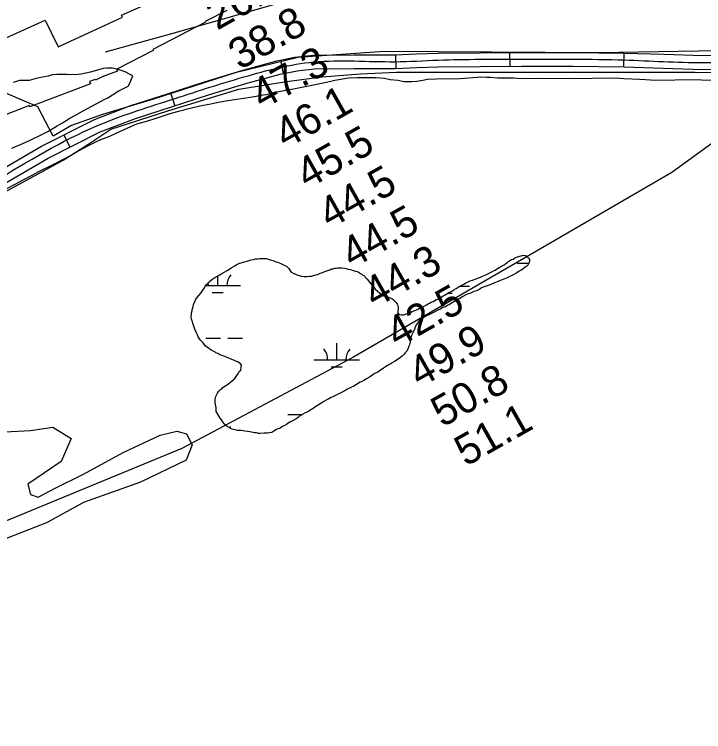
# Model space of a CAD drawing. Extents: x 3180038 to 3217926, y 922069 to 947485.
# Drawn here: x 3194433 to 3195944, y 931626 to 933197 of the extents above; entities that cross this region are included whole.
import ezdxf

# ---------------------------------------------------------------- set-up
doc = ezdxf.new("R2010")
doc.units = 0
for name, color, linetype in [('V-RIVR-RANG', 7, 'Continuous'), ('V-ROAD-CNTR', 7, 'Continuous'), ('V-RRAP-FSHR', 7, 'Continuous'), ('V-RRAP-RVMT', 7, 'Continuous'), ('V-SITE-VEGE', 7, 'Continuous'), ('V-TOPO-SHOR', 7, 'Continuous'), ('V-WETL-SWMP', 7, 'Continuous')]:
    doc.layers.add(name, color=color, linetype=linetype)

msp = doc.modelspace()

# ---------------------------------------------------------------- linework, layer by layer
at = {"layer": 'V-ROAD-CNTR'}
for p, q in [((3195518.8, 933113.7), (3195519, 933083.7)), ((3195268.4, 933108.7), (3195269.6, 933078.7)), ((3195769.1, 933112.4), (3195768.8, 933082.4)), ((3195016.9, 933097.3), (3195022.7, 933067.9)), ((3194775.7, 933025.6), (3194784.9, 932997)), ((3194541.5, 932933), (3194555, 932906.2))]:
    msp.add_line(p, q, dxfattribs=at)
for points in [[(3194381.3, 932843.6), (3194493.1, 932908.6), (3194609.4, 932967.2), (3194688.8, 932997.4), (3194768.9, 933023.4), (3194850.1, 933049.5), (3194932, 933074.6), (3195008.7, 933095.7), (3195048.4, 933103.5), (3195088.7, 933107.9), (3195178.4, 933108.8), (3195267.1, 933108.6), (3195314.4, 933110.5), (3195362.1, 933112.1), (3195454.1, 933113.3), (3195546, 933113.8), (3195658.1, 933113.5), (3195770.2, 933112.4), (3195856.7, 933109.7), (3195942.5, 933106.9), (3196023.3, 933109)], [(3194396.5, 932817.7), (3194507.5, 932882.2), (3194621.5, 932939.7), (3194698.8, 932969.1), (3194778.1, 932994.9), (3194859.1, 933020.9), (3194940.4, 933045.8), (3195015.6, 933066.4), (3195052.9, 933073.8), (3195090.5, 933077.9), (3195178.5, 933078.8), (3195267.7, 933078.6), (3195315.5, 933080.5), (3195362.8, 933082.1), (3195454.4, 933083.3), (3195546, 933083.8), (3195657.9, 933083.5), (3195769.6, 933082.4), (3195855.7, 933079.7), (3195942.4, 933076.8), (3196024.1, 933079)]]:
    msp.add_lwpolyline(points, dxfattribs=at)
msp.add_spline([(3190883.1, 931626), (3191324.7, 931711.5), (3191783.2, 931784.7), (3192184, 931861.5), (3192450.5, 931911.8), (3192534, 931939.4), (3192579.2, 931975), (3192650.8, 932051.8), (3192722.8, 932059.3), (3192919.2, 932122.2), (3193196.7, 932214.3), (3193390.7, 932283.3), (3193596.7, 932381.4), (3193810.3, 932493.3), (3193961.5, 932582.8), (3194195.7, 932716), (3194388.9, 932830.6), (3194615.4, 932953.5), (3194773.5, 933009.2), (3194936.2, 933060.2), (3195089.6, 933092.9), (3195267.4, 933093.6), (3195362.5, 933097.1), (3195546, 933098.8), (3195769.9, 933097.4), (3195942.4, 933091.9), (3196104.9, 933096.2), (3196211.3, 933092.6), (3196377, 933082), (3196525.9, 933080.9), (3196707.8, 933088), (3196883.4, 933088), (3197078.6, 933094.3), (3197228.2, 933084.5), (3197336.8, 933053.8), (3197413.5, 933012.4), (3197553.8, 932960.6), (3197689.8, 932913), (3197822.2, 932876.4), (3197956.7, 932845.7), (3198116.1, 932804.1)], degree=3, dxfattribs=at)
at = {"layer": 'V-RRAP-FSHR'}
msp.add_lwpolyline([(3200326.6, 932475.5), (3200244.2, 932495.1), (3200114.2, 932487.2), (3200060.3, 932474.3), (3199982.1, 932471.1), (3199853.2, 932538.6), (3199682.8, 932620.8), (3199453.4, 932693.6), (3199061.1, 932831.7), (3198736.2, 932943.7), (3198356.1, 933075), (3198142.7, 933144.4), (3197917.2, 933211.4), (3197619, 933274.9), (3197257.6, 933346.6), (3196968.7, 933375.8), (3196593.7, 933391.6), (3196294.3, 933395.5), (3195995.6, 933369.3), (3195684.8, 933332.9), (3195344.9, 933292.7), (3195013.6, 933221.7), (3194777.5, 933154.3), (3194632.5, 933114.6)], dxfattribs=at)
at = {"layer": 'V-RRAP-RVMT'}
for points in [[(3194084.8, 933368), (3194228.1, 933056.1), (3194370.8, 933122.6), (3194369.6, 933125.4), (3194501.2, 933184.8), (3194529.4, 933126), (3194670.2, 933191.1), (3194668.3, 933195.4), (3194793.6, 933251.9)], [(3194898.9, 933205.9), (3194851.8, 933181.6), (3194852.6, 933180.1), (3194736.8, 933120.3), (3194737.9, 933118.2), (3194658, 933076.9), (3194659.4, 933073.1), (3194626.1, 933060.5), (3194611.3, 933052.9), (3194610.6, 933054.5), (3194598.3, 933049.9), (3194600, 933045.3), (3194467.4, 932995), (3194466.4, 932997.6), (3194401.3, 932972.9)]]:
    msp.add_lwpolyline(points, dxfattribs=at)
at = {"layer": 'V-SITE-VEGE'}
for p, q in [((3195135.7, 933052.4), (3195117.6, 933047.8)), ((3195165.6, 933057.2), (3195135.7, 933052.4)), ((3195185.2, 933058.2), (3195165.6, 933057.2)), ((3195212.2, 933058.5), (3195185.2, 933058.2)), ((3195225.3, 933057.9), (3195212.2, 933058.5)), ((3195244.3, 933056.7), (3195225.3, 933057.9)), ((3195257.4, 933053.9), (3195244.3, 933056.7)), ((3195273.5, 933052), (3195257.4, 933053.9)), ((3195287.4, 933049.2), (3195273.5, 933052)), ((3195328.8, 933052.7), (3195315.8, 933050.3)), ((3195339, 933054.2), (3195328.8, 933052.7)), ((3195358.7, 933055.2), (3195339, 933054.2)), ((3195410.4, 933055.9), (3195358.7, 933055.2)), ((3195447.6, 933059.2), (3195410.4, 933055.9)), ((3195455.6, 933059.3), (3195447.6, 933059.2)), ((3195468, 933058.8), (3195455.6, 933059.3)), ((3195476.7, 933058.9), (3195468, 933058.8)), ((3195492, 933057.6), (3195476.7, 933058.9)), ((3195503.7, 933057.7), (3195492, 933057.6)), ((3195527, 933057.3), (3195503.7, 933057.7)), ((3195543.8, 933056.1), (3195527, 933057.3)), ((3195579.5, 933056.5), (3195543.8, 933056.1)), ((3195648.7, 933055.9), (3195579.5, 933056.5)), ((3195751.5, 933057.2), (3195648.7, 933055.9)), ((3195769, 933055.9), (3195751.5, 933057.2)), ((3195803.3, 933054.2), (3195769, 933055.9)), ((3195816.4, 933053.6), (3195803.3, 933054.2)), ((3195838.3, 933052.4), (3195816.4, 933053.6)), ((3195924.2, 933053.5), (3195838.3, 933052.4)), ((3195939.5, 933053), (3195924.2, 933053.5)), ((3195964.3, 933052.5), (3195939.5, 933053)), ((3195071, 933038.5), (3195044.9, 933033.1)), ((3195117.6, 933047.8), (3195071, 933038.5)), ((3195304.8, 933049.4), (3195287.4, 933049.2)), ((3195315.8, 933050.3), (3195304.8, 933049.4)), ((3194978.7, 933019.9), (3194955.4, 933015.9)), ((3194985.3, 933020.7), (3194978.7, 933019.9)), ((3195000.5, 933025.2), (3194985.3, 933020.7)), ((3195009.2, 933026.8), (3195000.5, 933025.2)), ((3195028.1, 933030.7), (3195009.2, 933026.8)), ((3195044.9, 933033.1), (3195028.1, 933030.7)), ((3194879.8, 933004.1), (3194863.8, 933000.2)), ((3194901.6, 933008), (3194879.8, 933004.1)), ((3194916.2, 933010.3), (3194901.6, 933008)), ((3194955.4, 933015.9), (3194916.2, 933010.3)), ((3194821.7, 932991.7), (3194790.4, 932984)), ((3194839.8, 932996.3), (3194821.7, 932991.7)), ((3194863.8, 933000.2), (3194839.8, 932996.3)), ((3194772.3, 932978.7), (3194743.2, 932968.8)), ((3194790.4, 932984), (3194772.3, 932978.7)), ((3194701.1, 932956.7), (3194688.1, 932950.7)), ((3194725.1, 932963.5), (3194701.1, 932956.7)), ((3194743.2, 932968.8), (3194725.1, 932963.5)), ((3194688.1, 932950.7), (3194655.5, 932936.4)), ((3194641.7, 932929.7), (3194622.1, 932922.1)), ((3194655.5, 932936.4), (3194641.7, 932929.7)), ((3194609.8, 932916.9), (3194593.9, 932908.7)), ((3194622.1, 932922.1), (3194609.8, 932916.9)), ((3194575, 932898.2), (3194559.9, 932889.3)), ((3194593.9, 932908.7), (3194575, 932898.2)), ((3194559.9, 932889.3), (3194519.3, 932868.4)), ((3194519.3, 932868.4), (3194486, 932852)), ((3194486, 932852), (3194471.5, 932844.5)), ((3194450.5, 932833.3), (3194436, 932825.1)), ((3194471.5, 932844.5), (3194450.5, 932833.3)), ((3194436, 932825.1), (3194413.6, 932813.9))]:
    msp.add_line(p, q, dxfattribs=at)
msp.add_lwpolyline([(3194428.1, 932903.8), (3194452.1, 932914.3), (3194468, 932921.8), (3194491.9, 932933.7), (3194507.1, 932940.5), (3194527.4, 932953.1), (3194538.9, 932959.8), (3194554.9, 932970.2), (3194567.2, 932976.2), (3194584.5, 932985.9), (3194631.6, 933011.3), (3194638.1, 933014.3), (3194661.2, 933029.1), (3194680.1, 933038.8), (3194683, 933039.6), (3194685.8, 933044.7), (3194692.9, 933062.3), (3194685.6, 933066.6), (3194676, 933071.6), (3194658.5, 933077.2), (3194647.5, 933079.2), (3194635.8, 933079.1), (3194627.8, 933078.3), (3194600.2, 933070.6), (3194579.9, 933066), (3194573.3, 933065.2), (3194551.5, 933064.9), (3194548.6, 933065.6), (3194526.7, 933065.3), (3194516.5, 933064.5), (3194507.8, 933062.2), (3194491.1, 933059.1), (3194480.9, 933056.7), (3194465.7, 933052.2), (3194444.7, 933052), (3194440.4, 933051.1), (3194430.9, 933048.3)], dxfattribs=at)
at = {"layer": 'V-TOPO-SHOR'}
for points in [[(3196106, 933119.6), (3195714.2, 933112.8), (3195244.7, 933116.2), (3195055.5, 933102.7), (3194917, 933068.9), (3194738, 933011.5), (3194626.5, 932977.7), (3194558.9, 932954.1), (3194518.4, 932930.4), (3194484.6, 932994.6), (3194390, 933035.1)], [(3192540.6, 931908.6), (3192611.6, 931982.9), (3192669, 932020.1), (3192766.9, 932057.2), (3193108.1, 932175.5), (3193256.7, 932222.7), (3193368.2, 932263.3), (3193510.1, 932317.3), (3193733, 932435.6), (3193999.9, 932587.6), (3194405.3, 932803.8), (3194540.4, 932878.1), (3194594.4, 932911.8), (3194645.1, 932945.6), (3194770.1, 932986.2), (3194925.5, 933033.5), (3195030.2, 933050.3), (3195107.9, 933060.5), (3195192.3, 933067.2), (3195270, 933070.6), (3195317.3, 933070.6), (3195925.3, 933070.6), (3196421.9, 933060.5), (3197114.4, 933050.3)], [(3196158.4, 933057.1), (3195874.7, 932851), (3195577.4, 932678.8), (3195175.4, 932445.7), (3194800.5, 932246.4), (3194341.1, 932057.2), (3194165.5, 931988)]]:
    msp.add_lwpolyline(points, dxfattribs=at)
at = {"layer": 'V-WETL-SWMP'}
for p, q in [((3195535.6, 932652.4), (3195561.2, 932652.3)), ((3194879, 932603.1), (3194879.1, 932624.3)), ((3194852.6, 932603.2), (3194929, 932603)), ((3195410.2, 932601.9), (3195430.9, 932601.9)), ((3194867, 932587.7), (3194891, 932587.7)), ((3195383.5, 932586.6), (3195392.9, 932586.5)), ((3194853.3, 932487.7), (3194885.3, 932487.7)), ((3194901.3, 932487.6), (3194933.3, 932487.6)), ((3195140.1, 932440.7), (3195140.2, 932476.7)), ((3195090.1, 932440.8), (3195190.1, 932440.6)), ((3195128, 932425.3), (3195152, 932425.2)), ((3195033, 932320.8), (3195065, 932320.8))]:
    msp.add_line(p, q, dxfattribs=at)
for points in [[(3194840.6, 932484.6), (3194836, 932490.6), (3194834.5, 932495.1), (3194832.9, 932499.6), (3194829.3, 932508), (3194826.7, 932514), (3194824.6, 932520.5), (3194823.6, 932524), (3194822, 932529.5), (3194820.9, 932535.5), (3194821.4, 932539.5), (3194821.8, 932543.5), (3194822.8, 932547.5), (3194823.2, 932551), (3194824.2, 932554.6), (3194826.6, 932564.1), (3194829.5, 932569.2), (3194831, 932573.2), (3194833.5, 932576.2), (3194841.8, 932586.3), (3194843.8, 932588.9), (3194846.8, 932593.4), (3194850.2, 932598.5), (3194851.7, 932602), (3194854.1, 932605), (3194857.6, 932608.6), (3194860.6, 932611.6), (3194866.5, 932616.7), (3194873, 932620.8), (3194880.9, 932625.4), (3194883.9, 932626.9), (3194888.4, 932629.5), (3194894.9, 932633.1), (3194899.9, 932636.2), (3194903.3, 932638.2), (3194908.8, 932641.8), (3194911.8, 932643.3), (3194916.3, 932646.4), (3194919.7, 932648.9), (3194924.2, 932650.5), (3194927.2, 932652), (3194930.2, 932653.1), (3194937.2, 932655.2), (3194941.2, 932656.2), (3194952.7, 932659.4), (3194957.2, 932659.9), (3194961.7, 932661.5), (3194966.7, 932662), (3194970.7, 932662.1), (3194973.7, 932662.1), (3194977.7, 932662.7), (3194985.2, 932662.3), (3194991.7, 932660.3), (3194997.3, 932658.9), (3195001.8, 932657), (3195006.3, 932655), (3195010.4, 932654.1), (3195013.9, 932652.6), (3195017.4, 932651.6), (3195021.9, 932649.2), (3195026, 932647.2), (3195030, 932645.8), (3195034.6, 932640.8), (3195037.1, 932636.9), (3195039.7, 932633.4), (3195044.7, 932630.4), (3195049.3, 932628), (3195054.8, 932626.1), (3195062.8, 932623.6), (3195068.9, 932623.2), (3195075.4, 932622.8), (3195080.4, 932623.9), (3195084.9, 932623.9), (3195088.9, 932625), (3195094.4, 932626.5), (3195097.9, 932627.6), (3195103.3, 932630.2), (3195106.8, 932631.2), (3195112.3, 932633.3), (3195117.3, 932635.3), (3195120.3, 932636.4), (3195124.8, 932637.9), (3195128.8, 932639.5), (3195132.3, 932640), (3195135.8, 932641.1), (3195138.8, 932641.6), (3195141.8, 932642.2), (3195147.3, 932642.2), (3195151.3, 932641.8), (3195157.3, 932641.4), (3195160.8, 932640.4), (3195164.4, 932639.4), (3195170.4, 932638), (3195173.9, 932637), (3195180.9, 932634.6), (3195184.5, 932634.2), (3195187.5, 932632.7), (3195192, 932629.8), (3195194.6, 932627.8), (3195197.1, 932625.8), (3195200.6, 932624.4)], [(3195533.8, 932665.1), (3195546.3, 932669.2), (3195549.8, 932669.8), (3195553.3, 932669.3), (3195556.8, 932666.8), (3195560.4, 932663.4), (3195562.4, 932660.4), (3195562.4, 932657.4), (3195562, 932653.4), (3195560, 932650.8), (3195558.6, 932647.8), (3195556.6, 932645.3), (3195553.1, 932643.7), (3195547.6, 932639.2), (3195544.2, 932637.1), (3195539.7, 932634.6), (3195534.7, 932631), (3195526.7, 932626.9), (3195522.3, 932624.8), (3195518.8, 932622.8), (3195513.3, 932620.2), (3195502.8, 932615.6), (3195498.3, 932614), (3195493.4, 932611.9), (3195485.9, 932608.8), (3195477.9, 932605.7), (3195473.9, 932603.7), (3195469.4, 932602.6), (3195464.9, 932601.1), (3195457, 932598), (3195453.5, 932595.4), (3195446, 932591.8), (3195440.5, 932590.2), (3195431.6, 932586.1), (3195425.6, 932584.1), (3195422.6, 932582.5), (3195416.1, 932578.9), (3195413.1, 932576.9), (3195399.2, 932569.2), (3195396.7, 932567.2), (3195393.2, 932565.1), (3195386.8, 932561.5), (3195382.3, 932559.5), (3195378.3, 932556.9), (3195375.3, 932555.9), (3195371.3, 932554.3), (3195367.8, 932552.3), (3195359.9, 932548.2), (3195354.9, 932545.6), (3195347.4, 932542), (3195343.4, 932539.9), (3195338, 932537.4), (3195330, 932533.3), (3195326.5, 932531.2), (3195323.5, 932529.2), (3195321.1, 932527.1), (3195316.6, 932520.6), (3195314.7, 932518), (3195312.2, 932513), (3195310.3, 932507.5), (3195307.4, 932500.9), (3195303.9, 932493.9), (3195302.5, 932488.8), (3195300.6, 932479.8), (3195300.1, 932476.3), (3195299.2, 932473.3), (3195298.2, 932470.2), (3195296.8, 932466.2), (3195293.3, 932459.7), (3195289.9, 932455.6), (3195287.4, 932452.6), (3195283, 932448.5), (3195280.5, 932446), (3195277, 932443.4), (3195266.6, 932436.8), (3195261.1, 932433.7), (3195257.1, 932431.2), (3195252.6, 932428.6), (3195246.7, 932425), (3195242.2, 932422), (3195239.2, 932419.9), (3195235.7, 932417.9), (3195229.8, 932413.8), (3195222.8, 932410.2), (3195219.3, 932407.6), (3195216.3, 932405.6), (3195211.4, 932402.5), (3195204.9, 932398.9), (3195199.4, 932395.4), (3195194, 932392.3), (3195191, 932391.3), (3195183, 932386.6), (3195177.5, 932383.1), (3195172.1, 932380.5), (3195168.1, 932378.4), (3195163.6, 932375.9), (3195159.6, 932374.3), (3195153.2, 932370.2), (3195149.2, 932368.2), (3195144.7, 932366.1), (3195140.2, 932364.1)], [(3195200.6, 932624.4), (3195202.6, 932621.9), (3195206.7, 932616.9), (3195209.3, 932613.4), (3195211.3, 932611), (3195215.4, 932606.5), (3195217.4, 932603), (3195221, 932599.6), (3195224.5, 932595.1), (3195227.6, 932592.1), (3195230.1, 932589.6), (3195232.6, 932587.7), (3195235.7, 932585.7), (3195239.2, 932581.7), (3195242.2, 932580.8), (3195248.3, 932579.3), (3195253.3, 932577.9), (3195260.4, 932574.5), (3195264.4, 932572), (3195266.4, 932569.6), (3195270, 932566.1), (3195272.5, 932562.6), (3195273.6, 932559.6), (3195274.6, 932555.6), (3195274.7, 932552.1), (3195274.2, 932548.6), (3195274.2, 932545.6), (3195274.8, 932542.1), (3195277.8, 932539.6), (3195281.8, 932538.7), (3195286.3, 932538.7), (3195290.8, 932540.3), (3195297.8, 932543.4), (3195301.3, 932543.9), (3195305.3, 932546), (3195311.3, 932548.6), (3195314.8, 932550.1), (3195317.8, 932551.7), (3195322.2, 932554.2), (3195326.2, 932555.8), (3195331.2, 932558.3), (3195336.7, 932560.9), (3195340.2, 932563), (3195343.6, 932564.5), (3195346.6, 932566.5), (3195351.6, 932568.6), (3195355.1, 932570.2), (3195358.6, 932572.7), (3195362.6, 932574.3), (3195368, 932577.3), (3195373.5, 932580.4), (3195377.5, 932583), (3195386.9, 932588.6), (3195391.9, 932591.1), (3195396.4, 932593.7), (3195401.4, 932596.8), (3195408.3, 932600.9), (3195412.8, 932603.4), (3195418.8, 932606.5), (3195421.8, 932608.1), (3195425.2, 932610.1), (3195431.2, 932612.7), (3195434.7, 932614.2), (3195437.7, 932615.3), (3195445.7, 932617.9), (3195450.7, 932619.9), (3195454.7, 932621.5), (3195459.6, 932624.1), (3195463.1, 932625.1), (3195466.6, 932626.6), (3195471.1, 932629.2), (3195477.1, 932631.8), (3195483.6, 932635.4), (3195487, 932636.9), (3195490, 932639), (3195496, 932642.5), (3195500, 932644.6), (3195504.4, 932647.7), (3195507.4, 932648.7), (3195510.4, 932651.2), (3195517.4, 932656.3), (3195522.8, 932659.9), (3195526.3, 932661), (3195529.8, 932663), (3195533.8, 932665.1)], [(3195140.2, 932364.1), (3195132.7, 932360.5), (3195126.3, 932356.9), (3195122.3, 932355.3), (3195116.8, 932352.3), (3195111.8, 932349.2), (3195107.4, 932346.1), (3195101.4, 932342.5), (3195093.9, 932337.9), (3195091, 932335.9), (3195088, 932333.9), (3195085, 932331.3), (3195079, 932328.2), (3195074.5, 932325.7), (3195071.1, 932324.1), (3195065.6, 932321.1), (3195059.1, 932317.5), (3195055.1, 932314.4), (3195050.7, 932311.4), (3195044.7, 932307.3), (3195037.2, 932303.7), (3195033.8, 932301.6), (3195028.8, 932298.1), (3195022.8, 932295.5), (3195019.8, 932293.4), (3195014.9, 932290.4), (3195011.9, 932289.3), (3195007.9, 932287.8), (3195002.4, 932284.2), (3194997.9, 932281.6), (3194992.9, 932280.6), (3194988.4, 932279.5), (3194984.9, 932279.5), (3194980.9, 932279.9), (3194971.9, 932278.8), (3194968.4, 932279.3), (3194963.9, 932280.2), (3194960.4, 932280.2), (3194956.9, 932281.1), (3194949.3, 932282.5), (3194944.3, 932283.5), (3194938.8, 932284.4), (3194931.3, 932285.3), (3194926.2, 932285.8), (3194922.7, 932285.7), (3194910.7, 932288.6), (3194907.1, 932290), (3194904.1, 932292), (3194900.1, 932294.5), (3194896, 932297.4), (3194890.9, 932303.4), (3194887.4, 932309.3), (3194884.8, 932312.8), (3194879.2, 932321.8), (3194875.6, 932327.2), (3194875.6, 932330.2), (3194875.5, 932335.2), (3194874.4, 932342.7), (3194873.4, 932346.2), (3194873.3, 932351.2), (3194873.8, 932354.3), (3194875.2, 932359.8), (3194876.2, 932363.3), (3194878.6, 932367.8), (3194881.1, 932370.9), (3194884.1, 932374.4), (3194887.5, 932376.5), (3194890.5, 932379.5), (3194893.5, 932382.1), (3194900.4, 932386.7), (3194906.9, 932391.2), (3194913.3, 932396.8), (3194916.3, 932399.4), (3194921.2, 932406), (3194924.7, 932411), (3194927.1, 932415.5), (3194929.6, 932418.1), (3194930.5, 932423.6), (3194931, 932428.6), (3194928.4, 932432.1), (3194925.9, 932434.1), (3194923.4, 932436), (3194919.9, 932437), (3194915.8, 932439), (3194910.3, 932440.9), (3194906.8, 932442.8), (3194903.7, 932444.3), (3194898.2, 932446.2), (3194892.7, 932448.2), (3194888.6, 932449.6), (3194883.6, 932451.6), (3194879.6, 932454), (3194875, 932456), (3194872.5, 932458), (3194866.5, 932460.9), (3194861.9, 932463.8), (3194857.9, 932466.8), (3194854.3, 932469.3), (3194851.8, 932471.2), (3194847.2, 932477.7), (3194840.6, 932484.6)], [(3194412.2, 932282.7), (3194469.1, 932285.6), (3194517.8, 932293.3), (3194558, 932268.2), (3194535.8, 932217.6), (3194462.8, 932168.1), (3194468.9, 932145.3), (3194485.9, 932139.8), (3194523.2, 932159.3), (3194584.6, 932189.7), (3194671.6, 932237.5), (3194752.9, 932275.2), (3194789.5, 932284.2), (3194810.8, 932278.2), (3194822.9, 932254.2), (3194810, 932220.4), (3194710.2, 932172.6), (3194585, 932127.6), (3194503.5, 932083.5), (3194407.9, 932046.3)]]:
    msp.add_lwpolyline(points, dxfattribs=at)
for centre, start, end in [((3194934.2, 932603.5), 139.099, 180.6427), ((3194823.8, 932603.7), 359.099, 9.4771), ((3195084.8, 932441.3), 359.099, 40.6427), ((3195195.3, 932441), 139.099, 180.6427), ((3194933.5, 932270.8), 139.099, 144.0978)]:
    msp.add_arc(centre, 35.2, start, end, dxfattribs=at)

# ---------------------------------------------------------------- texts
at = {"layer": 'V-RIVR-RANG'}
for s, p in [('26.9', (3194877.8, 933161.2)), ('38.8', (3194927.3, 933074.3)), ('47.3', (3194976.7, 932987.3)), ('46.1', (3195028.1, 932901.5)), ('45.5', (3195075.3, 932813.3)), ('44.5', (3195124.6, 932726.3)), ('44.5', (3195174, 932639.4)), ('44.3', (3195223.3, 932552.4)), ('42.5', (3195272.6, 932465.4)), ('49.9', (3195321.7, 932378.3)), ('50.8', (3195371.3, 932291.4)), ('51.1', (3195422.7, 932205.6))]:
    msp.add_text(s, height=67, rotation=29.4083, dxfattribs=at).set_placement(p)

doc.saveas('drawing.dxf')
